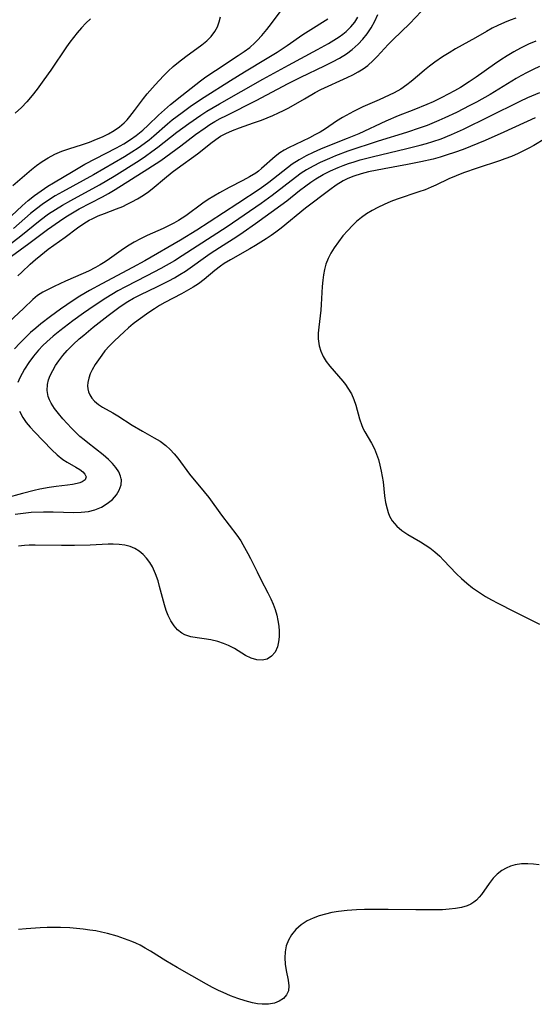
# Model space of a CAD drawing. Header units: inches. Extents: x 1073367 to 1082519, y 1569854 to 1574957.
# Tile 466 of 565: x 1079542 to 1079662, y 1573391 to 1573620. Entities that reach past the tile are written whole.
import ezdxf

# ---------------------------------------------------------------- set-up
doc = ezdxf.new("R2010")
doc.units = ezdxf.units.IN
doc.header["$MEASUREMENT"] = 0
doc.layers.add('CGG_CurvaNivelLidar_v1', color=7, linetype='Continuous', lineweight=30, true_color=0x008008)

msp = doc.modelspace()

# ---------------------------------------------------------------- linework, layer by layer
at = {"layer": 'CGG_CurvaNivelLidar_v1'}
for points in [[(1079657.5979, 1573620.217, 69.5), (1079656.2469, 1573619.7373, 69.5), (1079654.9209, 1573619.2073, 69.5), (1079653.3835, 1573618.5138, 69.5), (1079652.0712, 1573617.8395, 69.5), (1079650.7844, 1573617.122, 69.5), (1079648.2374, 1573615.6504, 69.5), (1079643.5663, 1573613.0368, 69.5), (1079642.0426, 1573612.1657, 69.5), (1079640.556, 1573611.2478, 69.5), (1079638.766, 1573610.0016, 69.5), (1079637.5294, 1573609.0683, 69.5), (1079636.3259, 1573608.1089, 69.5), (1079635.1606, 1573607.1279, 69.5), (1079633.2479, 1573605.4627, 69.5), (1079632.2628, 1573604.6797, 69.5), (1079630.8134, 1573603.7024, 69.5), (1079629.2778, 1573602.8317, 69.5), (1079628.1565, 1573602.2677, 69.5), (1079625.7609, 1573601.1891, 69.5), (1079622.0269, 1573599.6014, 69.5), (1079619.8019, 1573598.4912, 69.5), (1079617.2656, 1573597.102, 69.5), (1079615.8769, 1573596.2537, 69.5), (1079613.283, 1573594.4605, 69.5), (1079612.0872, 1573593.7372, 69.5), (1079610.8375, 1573593.0633, 69.5), (1079609.5544, 1573592.4204, 69.5), (1079604.6832, 1573590.0801, 69.5), (1079603.6556, 1573589.5312, 69.5), (1079602.6798, 1573588.9222, 69.5), (1079601.5764, 1573588.0735, 69.5), (1079598.4152, 1573585.2257, 69.5), (1079597.6848, 1573584.6448, 69.5), (1079597.0739, 1573584.2061, 69.5), (1079595.6135, 1573583.2935, 69.5), (1079594.0727, 1573582.4538, 69.5), (1079590.8824, 1573580.8219, 69.5), (1079588.6611, 1573579.6037, 69.5), (1079586.0151, 1573578.0253, 69.5), (1079584.7409, 1573577.1748, 69.5), (1079580.8292, 1573574.2682, 69.5), (1079579.1069, 1573573.1522, 69.5), (1079577.9934, 1573572.5164, 69.5), (1079576.785, 1573571.8985, 69.5), (1079575.5531, 1573571.3282, 69.5), (1079571.7779, 1573569.6919, 69.5), (1079570.2671, 1573568.9423, 69.5), (1079568.7901, 1573568.1311, 69.5), (1079567.2552, 1573567.2118, 69.5), (1079565.7771, 1573566.2323, 69.5), (1079563.0729, 1573564.2674, 69.5), (1079562.0061, 1573563.5639, 69.5), (1079560.9048, 1573562.8983, 69.5), (1079559.7769, 1573562.2658, 69.5), (1079558.1215, 1573561.4119, 69.5), (1079556.9457, 1573560.8579, 69.5), (1079552.8394, 1573559.0899, 69.5), (1079550.1607, 1573557.8293, 69.5), (1079547.5112, 1573556.5022, 69.5), (1079546.2599, 1573555.7235, 69.5), (1079545.1668, 1573554.7776, 69.5), (1079543.0975, 1573552.7689, 69.5), (1079537.0244, 1573547.2515, 69.5)], [(1079537.6901, 1573565.9418, 70.5), (1079542.4134, 1573569.645, 70.5), (1079546.9041, 1573573.249, 70.5), (1079548.862, 1573574.684, 70.5), (1079550.4564, 1573575.7327, 70.5), (1079552.0899, 1573576.7284, 70.5), (1079554.0602, 1573577.8563, 70.5), (1079560.7445, 1573581.4717, 70.5), (1079564.1156, 1573583.5013, 70.5), (1079569.9243, 1573587.152, 70.5), (1079571.4275, 1573588.1599, 70.5), (1079572.9054, 1573589.2045, 70.5), (1079574.2564, 1573590.2147, 70.5), (1079578.7123, 1573593.696, 70.5), (1079581.4746, 1573595.7371, 70.5), (1079584.2722, 1573597.6467, 70.5), (1079585.7144, 1573598.5632, 70.5), (1079588.655, 1573600.3083, 70.5), (1079598.6838, 1573605.9907, 70.5), (1079604.7126, 1573609.304, 70.5), (1079611.433, 1573612.8849, 70.5), (1079614.0229, 1573614.3267, 70.5), (1079615.2645, 1573615.0829, 70.5), (1079616.454, 1573615.8704, 70.5), (1079617.2995, 1573616.485, 70.5), (1079618.0963, 1573617.1295, 70.5), (1079619.1792, 1573618.1647, 70.5), (1079620.1092, 1573619.2726, 70.5), (1079620.8602, 1573620.4419, 70.5)], [(1079538.9582, 1573573.1002, 71.5), (1079542.6819, 1573576.5455, 71.5), (1079544.1261, 1573577.8189, 71.5), (1079545.5922, 1573578.9835, 71.5), (1079547.1151, 1573580.0826, 71.5), (1079548.6819, 1573581.1272, 71.5), (1079549.9811, 1573581.9426, 71.5), (1079554.5566, 1573584.6711, 71.5), (1079557.3388, 1573586.2321, 71.5), (1079564.6981, 1573590.0873, 71.5), (1079566.3569, 1573591.0088, 71.5), (1079567.9622, 1573592.0025, 71.5), (1079569.2527, 1573592.915, 71.5), (1079570.7707, 1573594.1555, 71.5), (1079572.0135, 1573595.303, 71.5), (1079574.4571, 1573597.6688, 71.5), (1079575.841, 1573598.9202, 71.5), (1079577.2706, 1573600.1362, 71.5), (1079579.8452, 1573602.2026, 71.5), (1079584.2185, 1573605.6001, 71.5), (1079585.4823, 1573606.5342, 71.5), (1079587.6722, 1573608.0259, 71.5), (1079592.9937, 1573611.4926, 71.5), (1079594.3536, 1573612.4321, 71.5), (1079595.6596, 1573613.4153, 71.5), (1079596.886, 1573614.466, 71.5), (1079597.4342, 1573614.996, 71.5), (1079598.4936, 1573616.1312, 71.5), (1079599.6567, 1573617.5275, 71.5), (1079600.7484, 1573618.9453, 71.5), (1079602.753, 1573621.6956, 71.5)], [(1079540.2637, 1573564.9027, 70), (1079544.2957, 1573567.8036, 70), (1079548.6495, 1573571.0972, 70), (1079551.3883, 1573573.0474, 70), (1079552.898, 1573574.0326, 70), (1079554.4446, 1573574.97, 70), (1079556.02, 1573575.8666, 70), (1079561.3936, 1573578.6925, 70), (1079562.801, 1573579.4624, 70), (1079564.3664, 1573580.3839, 70), (1079571.9809, 1573585.1966, 70), (1079574.96, 1573587.1517, 70), (1079576.1546, 1573587.9935, 70), (1079579.6084, 1573590.5294, 70), (1079583.0643, 1573593.155, 70), (1079585.2681, 1573594.7144, 70), (1079586.4031, 1573595.4503, 70), (1079587.5882, 1573596.1682, 70), (1079588.7962, 1573596.8502, 70), (1079590.2314, 1573597.6032, 70), (1079597.2074, 1573601.0958, 70), (1079604.6293, 1573605.0027, 70), (1079607.5385, 1573606.4723, 70), (1079613.1092, 1573609.1148, 70), (1079614.9027, 1573610.0107, 70), (1079616.5889, 1573610.9323, 70), (1079618.1997, 1573611.9355, 70), (1079619.5379, 1573612.9221, 70), (1079620.8769, 1573614.1241, 70), (1079622.0045, 1573615.3204, 70), (1079623.0315, 1573616.5902, 70), (1079623.9426, 1573617.926, 70), (1079624.789, 1573619.4659, 70), (1079625.4547, 1573621.0559, 70)], [(1079540.57, 1573581.3157, 72), (1079544.8599, 1573585.0084, 72), (1079546.0645, 1573585.9855, 72), (1079547.3853, 1573586.8956, 72), (1079548.7786, 1573587.7259, 72), (1079550.3506, 1573588.5569, 72), (1079551.9818, 1573589.2813, 72), (1079553.5638, 1573589.8402, 72), (1079556.7756, 1573590.8556, 72), (1079558.3623, 1573591.4067, 72), (1079559.992, 1573592.0373, 72), (1079561.4315, 1573592.6486, 72), (1079562.8245, 1573593.3163, 72), (1079564.1482, 1573594.0663, 72), (1079565.3762, 1573594.9291, 72), (1079566.4283, 1573595.8631, 72), (1079567.1355, 1573596.5902, 72), (1079567.8084, 1573597.3584, 72), (1079568.8644, 1573598.7167, 72), (1079570.9411, 1573601.5288, 72), (1079571.8162, 1573602.5959, 72), (1079573.6555, 1573604.7114, 72), (1079575.5882, 1573606.7982, 72), (1079576.72, 1573607.9017, 72), (1079577.8904, 1573608.9621, 72), (1079579.0874, 1573609.9795, 72), (1079580.7655, 1573611.2961, 72), (1079584.5639, 1573613.9671, 72), (1079585.6854, 1573614.9072, 72), (1079586.6777, 1573615.9514, 72), (1079587.5543, 1573617.1108, 72), (1079588.1601, 1573618.2098, 72), (1079588.5967, 1573619.3517, 72), (1079588.8598, 1573620.5011, 72)], [(1079558.6536, 1573620.0475, 72), (1079557.563, 1573619.008, 72), (1079556.5095, 1573617.9295, 72), (1079555.5045, 1573616.8044, 72), (1079554.6379, 1573615.7335, 72), (1079553.8093, 1573614.6272, 72), (1079553.0065, 1573613.4959, 72), (1079549.3783, 1573608.1485, 72), (1079547.7844, 1573605.8577, 72), (1079546.2042, 1573603.6888, 72), (1079545.0386, 1573602.2075, 72), (1079543.8163, 1573600.7848, 72), (1079542.5261, 1573599.4367, 72), (1079541.1018, 1573598.1333, 72)], [(1079541.6965, 1573560.3373, 69.5), (1079542.6661, 1573561.1975, 69.5), (1079544.564, 1573563.0144, 69.5), (1079545.796, 1573564.09, 69.5), (1079547.0912, 1573565.1423, 69.5), (1079548.8059, 1573566.4705, 69.5), (1079552.7406, 1573569.3191, 69.5), (1079555.6121, 1573571.4843, 69.5), (1079557.0912, 1573572.4952, 69.5), (1079558.3339, 1573573.2252, 69.5), (1079559.0057, 1573573.5763, 69.5), (1079560.4291, 1573574.2356, 69.5), (1079561.8415, 1573574.8047, 69.5), (1079564.6996, 1573575.8769, 69.5), (1079566.1127, 1573576.4541, 69.5), (1079567.1795, 1573576.9447, 69.5), (1079568.2284, 1573577.4736, 69.5), (1079569.5952, 1573578.2272, 69.5), (1079570.921, 1573579.042, 69.5), (1079572.1926, 1573579.9275, 69.5), (1079573.4259, 1573580.9052, 69.5), (1079575.8307, 1573582.9475, 69.5), (1079577.6248, 1573584.369, 69.5), (1079578.752, 1573585.2183, 69.5), (1079583.4998, 1573588.6372, 69.5), (1079586.9285, 1573591.4098, 69.5), (1079588.3338, 1573592.3987, 69.5), (1079588.8981, 1573592.7461, 69.5), (1079590.1133, 1573593.3986, 69.5), (1079591.6645, 1573594.0857, 69.5), (1079593.2683, 1573594.6935, 69.5), (1079596.545, 1573595.8363, 69.5), (1079598.3869, 1573596.5195, 69.5), (1079601.0848, 1573597.6046, 69.5), (1079602.3989, 1573598.1828, 69.5), (1079603.5194, 1573598.7162, 69.5), (1079604.7882, 1573599.3892, 69.5), (1079608.392, 1573601.4847, 69.5), (1079610.8965, 1573602.8878, 69.5), (1079612.2521, 1573603.5834, 69.5), (1079618.3444, 1573606.3753, 69.5), (1079619.628, 1573607.0224, 69.5), (1079620.8733, 1573607.7071, 69.5), (1079622.0635, 1573608.4393, 69.5), (1079623.12, 1573609.1945, 69.5), (1079624.4038, 1573610.3383, 69.5), (1079625.3562, 1573611.3053, 69.5), (1079627.9169, 1573614.0617, 69.5), (1079628.9698, 1573615.153, 69.5), (1079632.9521, 1573618.9487, 69.5), (1079635.5356, 1573621.7081, 69.5)], [(1079613.826, 1573619.9727, 71), (1079609.2426, 1573617.1293, 71), (1079608.0173, 1573616.3381, 71), (1079604.3687, 1573613.7977, 71), (1079602.0417, 1573612.235, 71), (1079599.7478, 1573610.7906, 71), (1079594.4676, 1573607.6217, 71), (1079591.2158, 1573605.614, 71), (1079585.0694, 1573601.7453, 71), (1079582.1473, 1573599.8243, 71), (1079579.9126, 1573598.2322, 71), (1079577.6563, 1573596.4812, 71), (1079576.5176, 1573595.5294, 71), (1079573.3826, 1573592.7917, 71), (1079572.266, 1573591.876, 71), (1079571.1219, 1573590.993, 71), (1079569.6992, 1573589.9795, 71), (1079568.2367, 1573589.019, 71), (1079566.5686, 1573587.9978, 71), (1079559.341, 1573583.7507, 71), (1079552.0855, 1573579.8281, 71), (1079550.4307, 1573578.8703, 71), (1079548.8134, 1573577.8616, 71), (1079547.3997, 1573576.8996, 71), (1079546.0336, 1573575.8787, 71), (1079544.6772, 1573574.7634, 71), (1079540.7039, 1573571.3426, 71)], [(1079662.263, 1573614.8608, 70), (1079660.5388, 1573614.131, 70), (1079658.7031, 1573613.2393, 70), (1079657.1438, 1573612.3829, 70), (1079655.6141, 1573611.4661, 70), (1079654.1093, 1573610.5031, 70), (1079652.6262, 1573609.5044, 70), (1079648.3459, 1573606.5013, 70), (1079646.7401, 1573605.4193, 70), (1079644.7219, 1573604.1215, 70), (1079643.3062, 1573603.2888, 70), (1079641.8631, 1573602.5022, 70), (1079640.3979, 1573601.7548, 70), (1079638.334, 1573600.7771, 70), (1079636.8444, 1573600.1251, 70), (1079633.8314, 1573598.8959, 70), (1079630.2222, 1573597.4722, 70), (1079627.3747, 1573596.285, 70), (1079621.0351, 1573593.3236, 70), (1079618.3613, 1573592.2115, 70), (1079613.4493, 1573590.2814, 70), (1079612.1267, 1573589.7325, 70), (1079610.4485, 1573588.9826, 70), (1079608.8077, 1573588.1744, 70), (1079607.1499, 1573587.257, 70), (1079605.5606, 1573586.2441, 70), (1079604.4318, 1573585.4216, 70), (1079600.1095, 1573581.9861, 70), (1079598.1206, 1573580.5519, 70), (1079592.885, 1573577.1469, 70), (1079586.2196, 1573572.7515, 70), (1079583.3699, 1573570.9615, 70), (1079579.5512, 1573568.6199, 70), (1079571.2684, 1573563.8082, 70), (1079568.3836, 1573562.2262, 70), (1079561.249, 1573558.4589, 70), (1079558.4071, 1573556.8756, 70), (1079556.1681, 1573555.5729, 70), (1079554.5655, 1573554.5584, 70), (1079551.6339, 1573552.5537, 70), (1079549.3184, 1573550.8765, 70), (1079547.0969, 1573549.1728, 70), (1079545.8647, 1573548.1652, 70), (1079544.6673, 1573547.1203, 70), (1079543.3805, 1573545.8999, 70), (1079542.1486, 1573544.628, 70), (1079540.9738, 1573543.3087, 70)], [(1079663.1158, 1573608.9321, 70.5), (1079661.6439, 1573608.28, 70.5), (1079660.1925, 1573607.572, 70.5), (1079658.7631, 1573606.812, 70.5), (1079657.6701, 1573606.1883, 70.5), (1079651.6195, 1573602.4797, 70.5), (1079648.4166, 1573600.6735, 70.5), (1079646.884, 1573599.8614, 70.5), (1079643.7904, 1573598.2968, 70.5), (1079641.0558, 1573596.9966, 70.5), (1079639.7001, 1573596.3928, 70.5), (1079636.9606, 1573595.2857, 70.5), (1079635.3577, 1573594.7077, 70.5), (1079632.1179, 1573593.6434, 70.5), (1079625.5578, 1573591.5896, 70.5), (1079618.5365, 1573589.2564, 70.5), (1079615.6549, 1573588.1959, 70.5), (1079614.2387, 1573587.6179, 70.5), (1079612.0681, 1573586.6354, 70.5), (1079610.471, 1573585.8272, 70.5), (1079608.9192, 1573584.9507, 70.5), (1079607.6564, 1573584.1476, 70.5), (1079606.3011, 1573583.1773, 70.5), (1079600.8872, 1573578.9552, 70.5), (1079598.3001, 1573577.0948, 70.5), (1079590.3985, 1573571.6997, 70.5), (1079579.9887, 1573564.9623, 70.5), (1079578.1595, 1573563.8315, 70.5), (1079574.9918, 1573562.0213, 70.5), (1079571.7597, 1573560.3181, 70.5), (1079566.7432, 1573557.7538, 70.5), (1079564.9948, 1573556.7914, 70.5), (1079563.5919, 1573555.9751, 70.5), (1079562.2048, 1573555.1298, 70.5), (1079559.4765, 1573553.3594, 70.5), (1079557.0049, 1573551.6469, 70.5), (1079554.4716, 1573549.8185, 70.5), (1079551.4566, 1573547.5255, 70.5), (1079549.939, 1573546.2895, 70.5), (1079548.4792, 1573545.0059, 70.5), (1079547.5386, 1573544.1024, 70.5), (1079546.5429, 1573543.0499, 70.5), (1079545.3514, 1573541.629, 70.5), (1079544.2652, 1573540.1576, 70.5), (1079543.2893, 1573538.654, 70.5), (1079542.6996, 1573537.6242, 70.5), (1079542.1823, 1573536.587, 70.5), (1079541.7361, 1573535.4904, 70.5)], [(1079541.112, 1573504.9195, 71), (1079542.9417, 1573505.1859, 71), (1079544.8003, 1573505.3457, 71), (1079547.7194, 1573505.4652, 71), (1079549.9169, 1573505.4626, 71), (1079554.7072, 1573505.3099, 71), (1079556.4687, 1573505.3543, 71), (1079558.1646, 1573505.5559, 71), (1079559.6462, 1573505.9386, 71), (1079561.1602, 1573506.5639, 71), (1079562.5347, 1573507.3714, 71), (1079563.7272, 1573508.3413, 71), (1079564.6354, 1573509.3837, 71), (1079565.3117, 1573510.5168, 71), (1079565.7192, 1573511.7017, 71), (1079565.8011, 1573512.9042, 71), (1079565.7772, 1573513.1091, 71), (1079565.6273, 1573513.7528, 71), (1079565.1879, 1573514.7605, 71), (1079564.544, 1573515.7511, 71), (1079563.7358, 1573516.719, 71), (1079562.7949, 1573517.6581, 71), (1079561.5447, 1573518.7318, 71), (1079557.9649, 1573521.4861, 71), (1079557.1319, 1573522.157, 71), (1079556.1763, 1573522.9829, 71), (1079555.2506, 1573523.8427, 71), (1079554.1838, 1573524.903, 71), (1079553.1602, 1573525.9874, 71), (1079552.1825, 1573527.0835, 71), (1079551.1697, 1573528.2933, 71), (1079550.2536, 1573529.5081, 71), (1079549.4755, 1573530.7328, 71), (1079549.0933, 1573531.481, 71), (1079548.795, 1573532.2385, 71), (1079548.5151, 1573533.6536, 71), (1079548.6007, 1573535.043, 71), (1079548.8621, 1573536.1042, 71), (1079549.2627, 1573537.1653, 71), (1079549.8272, 1573538.3036, 71), (1079550.5017, 1573539.4318, 71), (1079551.2629, 1573540.5485, 71), (1079552.1972, 1573541.7774, 71), (1079553.2193, 1573542.9701, 71), (1079554.5679, 1573544.3398, 71), (1079556.0115, 1573545.6518, 71), (1079557.063, 1573546.5496, 71), (1079559.2739, 1573548.3469, 71), (1079562.7681, 1573551.1092, 71), (1079563.9778, 1573552.0447, 71), (1079565.2094, 1573552.9457, 71), (1079566.2494, 1573553.6496, 71), (1079567.3134, 1573554.3165, 71), (1079568.6539, 1573555.0876, 71), (1079570.1841, 1573555.8927, 71), (1079574.2244, 1573557.8475, 71), (1079576.8447, 1573559.1695, 71), (1079578.1291, 1573559.8686, 71), (1079579.4343, 1573560.6279, 71), (1079580.7073, 1573561.4312, 71), (1079586.4585, 1573565.4639, 71), (1079588.662, 1573566.9104, 71), (1079592.6836, 1573569.4637, 71), (1079594.1424, 1573570.4395, 71), (1079597.0233, 1573572.4534, 71), (1079602.9303, 1573576.7004, 71), (1079604.3266, 1573577.763, 71), (1079607.2751, 1573580.1114, 71), (1079608.7608, 1573581.2545, 71), (1079609.8611, 1573582.0456, 71), (1079611.0924, 1573582.8702, 71), (1079612.7481, 1573583.8503, 71), (1079614.4635, 1573584.7309, 71), (1079616.2301, 1573585.5169, 71), (1079617.426, 1573585.9853, 71), (1079618.6396, 1573586.4142, 71), (1079619.9827, 1573586.8411, 71), (1079621.3404, 1573587.2326, 71), (1079624.1492, 1573587.9581, 71), (1079632.2415, 1573589.8744, 71), (1079635.2989, 1573590.6454, 71), (1079636.8109, 1573591.0685, 71), (1079638.3098, 1573591.5307, 71), (1079640.1849, 1573592.1892, 71), (1079642.646, 1573593.1914, 71), (1079645.3863, 1573594.437, 71), (1079651.3752, 1573597.3267, 71), (1079658.581, 1573600.8959, 71), (1079660.3498, 1573601.7204, 71), (1079663.148, 1573602.8989, 71)], [(1079662.0673, 1573597.0445, 71.5), (1079654.7635, 1573593.6683, 71.5), (1079650.4493, 1573591.7682, 71.5), (1079645.3193, 1573589.7033, 71.5), (1079643.2841, 1573588.9506, 71.5), (1079641.6511, 1573588.3963, 71.5), (1079640.0046, 1573587.8873, 71.5), (1079638.3446, 1573587.428, 71.5), (1079635.5061, 1573586.769, 71.5), (1079632.3566, 1573586.1681, 71.5), (1079626.9684, 1573585.2048, 71.5), (1079623.3426, 1573584.4792, 71.5), (1079621.5767, 1573584.0345, 71.5), (1079619.8614, 1573583.4861, 71.5), (1079618.5082, 1573582.9308, 71.5), (1079617.391, 1573582.3665, 71.5), (1079615.8204, 1573581.3981, 71.5), (1079614.3045, 1573580.3184, 71.5), (1079608.6528, 1573576.0276, 71.5), (1079602.9494, 1573571.386, 71.5), (1079601.7311, 1573570.4431, 71.5), (1079600.6276, 1573569.6565, 71.5), (1079599.4992, 1573568.9044, 71.5), (1079597.0204, 1573567.3605, 71.5), (1079595.6739, 1573566.5727, 71.5), (1079591.1711, 1573564.0668, 71.5), (1079589.7365, 1573563.1763, 71.5), (1079588.8633, 1573562.5716, 71.5), (1079587.5416, 1573561.5471, 71.5), (1079585.0314, 1573559.4412, 71.5), (1079583.7327, 1573558.4557, 71.5), (1079582.5432, 1573557.686, 71.5), (1079579.797, 1573556.1431, 71.5), (1079575.9065, 1573554.0777, 71.5), (1079574.6812, 1573553.3942, 71.5), (1079573.4849, 1573552.6693, 71.5), (1079572.1676, 1573551.779, 71.5), (1079569.7209, 1573549.999, 71.5), (1079568.5833, 1573549.1233, 71.5), (1079567.4892, 1573548.2116, 71.5), (1079566.424, 1573547.268, 71.5), (1079564.1831, 1573545.1878, 71.5), (1079563.0406, 1573544.0493, 71.5), (1079561.9917, 1573542.8734, 71.5), (1079561.2252, 1573541.875, 71.5), (1079559.7295, 1573539.6796, 71.5), (1079559.0326, 1573538.4915, 71.5), (1079558.5679, 1573537.5042, 71.5), (1079558.2162, 1573536.5152, 71.5), (1079557.9925, 1573535.5405, 71.5), (1079557.9206, 1573534.7774, 71.5), (1079557.9665, 1573534.0384, 71.5), (1079558.1456, 1573533.3296, 71.5), (1079558.4444, 1573532.6507, 71.5), (1079558.9475, 1573531.8665, 71.5), (1079559.586, 1573531.1477, 71.5), (1079560.4615, 1573530.4202, 71.5), (1079561.4494, 1573529.7717, 71.5), (1079563.851, 1573528.4441, 71.5), (1079564.9645, 1573527.7756, 71.5), (1079568.2776, 1573525.6388, 71.5), (1079570.6868, 1573524.2055, 71.5), (1079573.4685, 1573522.6826, 71.5), (1079574.8549, 1573521.855, 71.5), (1079576.1628, 1573520.8997, 71.5), (1079577.1613, 1573519.9674, 71.5), (1079578.0936, 1573518.9336, 71.5), (1079578.933, 1573517.898, 71.5), (1079581.66, 1573514.2413, 71.5), (1079585.0959, 1573510.0999, 71.5), (1079586.1182, 1573508.7679, 71.5), (1079589.1124, 1573504.6499, 71.5), (1079592.6562, 1573500.0478, 71.5), (1079593.5761, 1573498.7072, 71.5), (1079594.1052, 1573497.848, 71.5), (1079595.2539, 1573495.7821, 71.5), (1079595.876, 1573494.5762, 71.5), (1079597.3861, 1573491.4834, 71.5), (1079598.2692, 1573489.7475, 71.5), (1079599.9167, 1573486.6466, 71.5), (1079600.608, 1573485.2524, 71.5), (1079601.138, 1573484.0193, 71.5), (1079601.5873, 1573482.766, 71.5), (1079601.9521, 1573481.4758, 71.5), (1079602.2264, 1573480.182, 71.5), (1079602.4125, 1573478.898, 71.5), (1079602.505, 1573477.7175, 71.5), (1079602.5064, 1573476.4404, 71.5), (1079602.388, 1573475.2285, 71.5), (1079602.1313, 1573474.1076, 71.5), (1079601.5768, 1573472.8582, 71.5), (1079600.773, 1573471.877, 71.5), (1079599.7414, 1573471.2385, 71.5), (1079598.5473, 1573470.9628, 71.5), (1079597.2971, 1573471.0537, 71.5), (1079596.0159, 1573471.4472, 71.5), (1079594.6944, 1573472.104, 71.5), (1079592.0938, 1573473.665, 71.5), (1079590.7623, 1573474.3678, 71.5), (1079589.5337, 1573474.8786, 71.5), (1079588.2588, 1573475.29, 71.5), (1079586.6499, 1573475.6753, 71.5), (1079585.0476, 1573475.9497, 71.5), (1079583.4571, 1573476.1618, 71.5), (1079581.9474, 1573476.4209, 71.5), (1079580.5528, 1573476.867, 71.5), (1079579.8413, 1573477.2491, 71.5), (1079578.8866, 1573478.0145, 71.5), (1079578.0522, 1573478.9769, 71.5), (1079577.3291, 1573480.0966, 71.5), (1079576.7137, 1573481.3418, 71.5), (1079576.2482, 1573482.5487, 71.5), (1079575.8478, 1573483.8144, 71.5), (1079574.7117, 1573488.1143, 71.5), (1079574.3441, 1573489.3929, 71.5), (1079573.7748, 1573491.0796, 71.5), (1079573.0653, 1573492.6567, 71.5), (1079572.4202, 1573493.712, 71.5), (1079571.6748, 1573494.6752, 71.5), (1079570.8428, 1573495.5398, 71.5), (1079569.9269, 1573496.2991, 71.5), (1079568.9373, 1573496.9275, 71.5), (1079567.8746, 1573497.3997, 71.5), (1079566.6294, 1573497.719, 71.5), (1079565.3106, 1573497.8767, 71.5), (1079563.9315, 1573497.9278, 71.5), (1079562.7593, 1573497.9213, 71.5), (1079558.538, 1573497.7508, 71.5), (1079554.9167, 1573497.6704, 71.5), (1079551.9032, 1573497.6528, 71.5), (1079545.7652, 1573497.7282, 71.5), (1079544.3716, 1573497.6929, 71.5), (1079543.2448, 1573497.6263, 71.5), (1079541.8515, 1573497.4764, 71.5)], [(1079664.313, 1573592.1638, 72), (1079661.76, 1573590.616, 72), (1079660.5854, 1573589.9553, 72), (1079659.3844, 1573589.3309, 72), (1079658.1592, 1573588.7457, 72), (1079656.611, 1573588.0785, 72), (1079655.0342, 1573587.4731, 72), (1079653.7918, 1573587.0416, 72), (1079648.6237, 1573585.3643, 72), (1079645.4155, 1573584.2289, 72), (1079643.6791, 1573583.553, 72), (1079641.9898, 1573582.8179, 72), (1079638.9964, 1573581.3782, 72), (1079637.9024, 1573580.8945, 72), (1079636.4894, 1573580.3258, 72), (1079635.0503, 1573579.7958, 72), (1079630.0037, 1573578.0933, 72), (1079628.5053, 1573577.5488, 72), (1079626.9569, 1573576.9102, 72), (1079625.4514, 1573576.1952, 72), (1079624.1321, 1573575.4747, 72), (1079622.8648, 1573574.6865, 72), (1079621.6585, 1573573.8297, 72), (1079620.5256, 1573572.9, 72), (1079619.5844, 1573572.0125, 72), (1079618.4752, 1573570.8639, 72), (1079617.3561, 1573569.571, 72), (1079616.3084, 1573568.2222, 72), (1079615.3379, 1573566.8322, 72), (1079614.5669, 1573565.5905, 72), (1079613.896, 1573564.315, 72), (1079613.3623, 1573562.9931, 72), (1079613.0333, 1573561.7997, 72), (1079612.8084, 1573560.57, 72), (1079612.659, 1573559.3129, 72), (1079612.5459, 1573557.7991, 72), (1079612.3179, 1573553.6518, 72), (1079612.1962, 1573552.3482, 72), (1079611.7249, 1573548.3801, 72), (1079611.6118, 1573547.0076, 72), (1079611.5984, 1573545.6688, 72), (1079611.8059, 1573544.0284, 72), (1079612.2025, 1573542.7747, 72), (1079612.779, 1573541.5707, 72), (1079613.4972, 1573540.415, 72), (1079614.3258, 1573539.3082, 72), (1079617.3684, 1573535.8266, 72), (1079617.9748, 1573535.0385, 72), (1079618.5371, 1573534.2214, 72), (1079619.3189, 1573532.8732, 72), (1079619.9028, 1573531.5895, 72), (1079620.3711, 1573530.2759, 72), (1079621.2402, 1573527.0821, 72), (1079621.7544, 1573525.5453, 72), (1079622.0973, 1573524.772, 72), (1079622.4868, 1573524.0174, 72), (1079623.9993, 1573521.4472, 72), (1079624.704, 1573520.103, 72), (1079625.2044, 1573518.8856, 72), (1079625.6203, 1573517.6075, 72), (1079625.9697, 1573516.2851, 72), (1079626.268, 1573514.9328, 72), (1079626.6936, 1573512.4366, 72), (1079627.0673, 1573509.204, 72), (1079627.29, 1573507.6325, 72), (1079627.6151, 1573506.1218, 72), (1079627.8772, 1573505.2797, 72), (1079628.2056, 1573504.4747, 72), (1079628.839, 1573503.3532, 72), (1079629.869, 1573502.1191, 72), (1079631.0734, 1573501.1029, 72), (1079632.4233, 1573500.2066, 72), (1079635.4378, 1573498.4548, 72), (1079636.5053, 1573497.7921, 72), (1079637.5497, 1573497.0828, 72), (1079638.7691, 1573496.143, 72), (1079639.9201, 1573495.1182, 72), (1079640.7936, 1573494.2369, 72), (1079643.8147, 1573491.0543, 72), (1079644.9602, 1573489.952, 72), (1079646.2126, 1573488.8563, 72), (1079647.5245, 1573487.8175, 72), (1079648.8923, 1573486.8396, 72), (1079650.5607, 1573485.7777, 72), (1079651.9591, 1573484.9748, 72), (1079653.3852, 1573484.2079, 72), (1079657.1825, 1573482.2665, 72), (1079663.0865, 1573479.3793, 72)], [(1079542.1022, 1573528.8448, 70.5), (1079542.8795, 1573527.375, 70.5), (1079543.6824, 1573526.2342, 70.5), (1079544.5952, 1573525.1405, 70.5), (1079545.5768, 1573524.0753, 70.5), (1079549.5979, 1573519.8876, 70.5), (1079550.8681, 1573518.6849, 70.5), (1079552.1753, 1573517.6398, 70.5), (1079553.2149, 1573516.9732, 70.5), (1079555.2236, 1573515.8565, 70.5), (1079556.1228, 1573515.3047, 70.5), (1079556.8579, 1573514.7439, 70.5), (1079557.3253, 1573514.2326, 70.5), (1079557.5802, 1573513.5593, 70.5), (1079557.3509, 1573512.9309, 70.5), (1079556.7112, 1573512.4366, 70.5), (1079556.1636, 1573512.2112, 70.5), (1079555.5152, 1573512.0304, 70.5), (1079554.4501, 1573511.8257, 70.5), (1079553.2551, 1573511.6595, 70.5), (1079550.6034, 1573511.3506, 70.5), (1079548.9699, 1573511.1269, 70.5), (1079546.8244, 1573510.725, 70.5), (1079545.4856, 1573510.4169, 70.5), (1079542.7862, 1573509.7222, 70.5), (1079538.8143, 1573508.618, 70.5)], [(1079663.0287, 1573423.3895, 72), (1079661.6772, 1573423.5825, 72), (1079660.3486, 1573423.6778, 72), (1079658.8832, 1573423.6346, 72), (1079657.4273, 1573423.4067, 72), (1079656.3428, 1573423.087, 72), (1079655.3154, 1573422.6498, 72), (1079654.3545, 1573422.1038, 72), (1079653.265, 1573421.2823, 72), (1079652.3084, 1573420.3268, 72), (1079651.3677, 1573419.0962, 72), (1079649.6413, 1573416.5537, 72), (1079649.0739, 1573415.8643, 72), (1079648.451, 1573415.2361, 72), (1079647.7982, 1573414.714, 72), (1079647.1161, 1573414.2977, 72), (1079646.2369, 1573413.9012, 72), (1079644.9323, 1573413.5048, 72), (1079643.5328, 1573413.2409, 72), (1079642.0599, 1573413.0756, 72), (1079640.5305, 1573412.981, 72), (1079638.9579, 1573412.9334, 72), (1079634.3594, 1573412.9304, 72), (1079627.9116, 1573413.0356, 72), (1079624.1978, 1573413.063, 72), (1079622.3462, 1573413.0413, 72), (1079620.5041, 1573412.9784, 72), (1079618.3527, 1573412.8268, 72), (1079616.3307, 1573412.5801, 72), (1079614.7802, 1573412.3134, 72), (1079613.2665, 1573411.9753, 72), (1079611.8018, 1573411.5549, 72), (1079610.4021, 1573411.0362, 72), (1079609.0379, 1573410.3727, 72), (1079607.6316, 1573409.4557, 72), (1079606.3985, 1573408.3756, 72), (1079605.3751, 1573407.1416, 72), (1079604.6722, 1573405.915, 72), (1079604.1751, 1573404.5995, 72), (1079603.8918, 1573403.2255, 72), (1079603.8275, 1573401.7685, 72), (1079603.9425, 1573400.3106, 72), (1079604.1749, 1573398.8847, 72), (1079604.6432, 1573396.5942, 72), (1079604.7938, 1573395.2928, 72), (1079604.6759, 1573394.1153, 72), (1079604.2331, 1573393.1639, 72), (1079603.5068, 1573392.3557, 72), (1079602.5557, 1573391.7086, 72), (1079601.425, 1573391.251, 72), (1079600.0626, 1573391.004, 72), (1079598.5891, 1573390.9994, 72), (1079597.4695, 1573391.1399, 72), (1079596.3186, 1573391.373, 72), (1079594.6336, 1573391.8145, 72), (1079592.9141, 1573392.36, 72), (1079591.1816, 1573392.9976, 72), (1079589.4549, 1573393.7253, 72), (1079588.4356, 1573394.2028, 72), (1079586.9996, 1573394.9322, 72), (1079585.5744, 1573395.7037, 72), (1079578.7753, 1573399.5481, 72), (1079576.1655, 1573401.11, 72), (1079572.5507, 1573403.3545, 72), (1079571.3544, 1573404.0621, 72), (1079570.1392, 1573404.7236, 72), (1079569.1885, 1573405.1866, 72), (1079568.2204, 1573405.6121, 72), (1079566.5525, 1573406.2543, 72), (1079564.8504, 1573406.8139, 72), (1079562.5427, 1573407.449, 72), (1079561.194, 1573407.763, 72), (1079559.8353, 1573408.0375, 72), (1079558.4674, 1573408.2689, 72), (1079556.9115, 1573408.4752, 72), (1079555.3471, 1573408.6309, 72), (1079553.7769, 1573408.7447, 72), (1079551.6262, 1573408.8381, 72), (1079550.0847, 1573408.8594, 72), (1079548.542, 1573408.8413, 72), (1079546.9059, 1573408.7776, 72), (1079543.636, 1573408.5367, 72), (1079541.8301, 1573408.3496, 72)]]:
    msp.add_polyline3d(points, dxfattribs=at)

doc.saveas('drawing.dxf')
